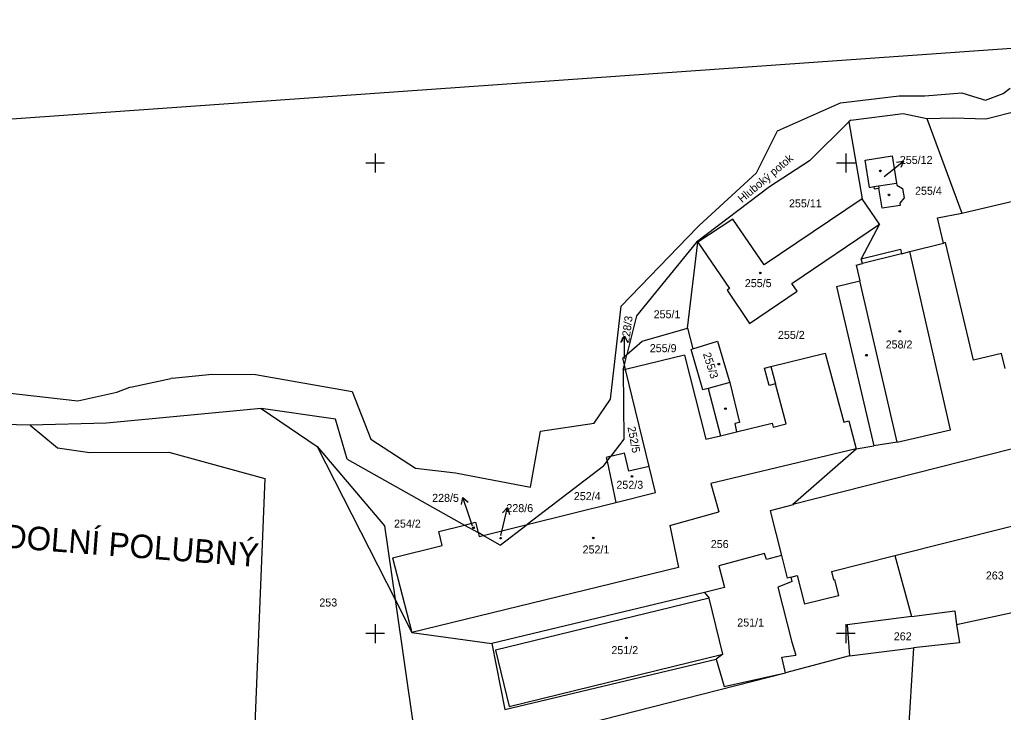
# Model space of a CAD drawing. Extents: x -670359 to -668019, y -978807 to -976674.
# Drawn here: x -669575.5 to -669366.6, y -977116.7 to -976969.5 of the extents above; entities that cross this region are included whole.
import ezdxf

# ---------------------------------------------------------------- set-up
doc = ezdxf.new("R2010")
doc.units = 0
for name, color, linetype in [('Hranice kat_území', 7, 'Continuous'), ('Hranice parcel', 7, 'Continuous'), ('Parcelní čísla', 7, 'Continuous'), ('Pop  PČ popisy', 7, 'Continuous'), ('SO 11-10-01', 7, 'Continuous'), ('Vnitřní kresba', 7, 'Continuous'), ('Značky budov', 7, 'Continuous'), ('Značky kultur', 7, 'Continuous'), ('čtvercová síť', 7, 'Continuous')]:
    doc.layers.add(name, color=color, linetype=linetype)

msp = doc.modelspace()

# ---------------------------------------------------------------- linework, layer by layer
at = {"layer": 'Defpoints'}
msp.add_line((-669278.09, -976969.54), (-669697.04, -976999.11), dxfattribs=at)
at = {"layer": 'Hranice kat_území'}
for points in [[(-669383.24, -976985.74), (-669375.35, -976985.08)], [(-669375.35, -976985.08), (-669372.93, -976985.84)], [(-669370.32, -976986.66), (-669366.61, -976985.24)], [(-669366.61, -976985.24), (-669365.09, -976984.06)], [(-669414.53, -976993.17), (-669401.13, -976987.24)], [(-669401.13, -976987.24), (-669388.7, -976985.73)], [(-669388.7, -976985.73), (-669383.24, -976985.74)], [(-669372.93, -976985.84), (-669370.32, -976986.66)], [(-669418.98, -977002.09), (-669414.53, -976993.17)], [(-669431.16, -977013.24), (-669418.98, -977002.09)], [(-669447.74, -977030.42), (-669431.53, -977013.62)], [(-669431.53, -977013.62), (-669431.16, -977013.24)], [(-669450, -977050.14), (-669447.74, -977030.42)], [(-669551.59, -977047.54), (-669543.38, -977045.77)], [(-669543.12, -977045.72), (-669543.38, -977045.77)], [(-669543.12, -977045.72), (-669534.58, -977044.84)], [(-669534.58, -977044.84), (-669525.37, -977044.9)], [(-669525.37, -977044.9), (-669504.89, -977048.55)], [(-669554.86, -977048.71), (-669552.1, -977047.65)], [(-669552.1, -977047.65), (-669551.59, -977047.54)], [(-669578.74, -977048.77), (-669563.12, -977050.54)], [(-669563.12, -977050.54), (-669554.86, -977048.71)], [(-669504.89, -977048.55), (-669500.91, -977058.64)], [(-669453.46, -977055.29), (-669450, -977050.14)], [(-669464.85, -977056.99), (-669453.46, -977055.29)], [(-669500.91, -977058.64), (-669491.39, -977064.86)], [(-669466.98, -977068.84), (-669464.85, -977056.99)], [(-669491.39, -977064.86), (-669482.95, -977065.82)], [(-669482.95, -977065.82), (-669466.98, -977068.84)]]:
    msp.add_lwpolyline(points, dxfattribs=at)
at = {"layer": 'Hranice parcel'}
for points in [[(-669398.99, -976990.92), (-669387.84, -976989.47)], [(-669387.84, -976989.47), (-669382.81, -976990.56)], [(-669370.26, -976990.58), (-669363.59, -976988.89)], [(-669407.72, -976999.55), (-669399.36, -976991.28)], [(-669398.99, -976990.92), (-669399.36, -976991.28)], [(-669399.36, -976991.28), (-669396.52, -977007.58)], [(-669382.81, -976990.56), (-669377.15, -976990.43)], [(-669382.81, -976990.56), (-669375.35, -977010.62)], [(-669377.15, -976990.43), (-669370.26, -976990.58)], [(-669407.72, -976999.55), (-669416.25, -977005.08)], [(-669395.01, -977005.17), (-669395.94, -976999.41), (-669390.17, -976998.48), (-669389.26, -977004.25)], [(-669375.35, -977010.62), (-669338.45, -977001.93)], [(-669389.26, -977004.25), (-669389.19, -977004.72)], [(-669416.25, -977005.08), (-669431.7, -977016.79)], [(-669395.01, -977005.17), (-669394.06, -977005.02)], [(-669394.06, -977005.02), (-669393.98, -977005.51), (-669393, -977005.35)], [(-669389.19, -977004.72), (-669387.97, -977005.42), (-669387.64, -977007.41), (-669388.58, -977008.51), (-669388.5, -977009.05), (-669392.31, -977009.62), (-669393, -977005.35)], [(-669396.52, -977007.58), (-669417.33, -977021.64)], [(-669392.85, -977013.01), (-669396.52, -977007.58)], [(-669380.54, -977011.61), (-669375.35, -977010.62)], [(-669424.02, -977011.91), (-669431.42, -977016.79)], [(-669417.33, -977021.64), (-669424.02, -977011.91)], [(-669379.29, -977017.02), (-669380.54, -977011.61)], [(-669411.46, -977025.59), (-669392.85, -977013.01)], [(-669392.85, -977013.01), (-669396.73, -977020.39)], [(-669431.7, -977016.79), (-669444.5, -977032.45)], [(-669433.62, -977035.07), (-669431.42, -977016.79)], [(-669431.7, -977016.79), (-669431.42, -977016.79)], [(-669431.42, -977016.79), (-669424.75, -977026.65)], [(-669386.42, -977018.82), (-669379.29, -977017.02)], [(-669378.87, -977016.91), (-669379.29, -977017.02)], [(-669372.89, -977041.92), (-669378.87, -977016.91)], [(-669396.73, -977020.39), (-669388.44, -977018.29)], [(-669388.44, -977018.29), (-669388.19, -977019.26)], [(-669388.19, -977019.26), (-669386.42, -977018.82)], [(-669377.79, -977056.66), (-669386.42, -977018.82)], [(-669396.48, -977021.36), (-669396.73, -977020.39)], [(-669397.84, -977021.7), (-669396.48, -977021.36)], [(-669397.84, -977021.7), (-669397.06, -977025.06)], [(-669402, -977026.22), (-669397.06, -977025.06)], [(-669424.75, -977026.65), (-669425.25, -977026.99)], [(-669425.25, -977026.99), (-669420.46, -977034.08)], [(-669420.46, -977034.08), (-669410.34, -977027.24)], [(-669410.34, -977027.24), (-669411.46, -977025.59)], [(-669402, -977026.22), (-669394.09, -977060.1)], [(-669444.5, -977032.45), (-669446.51, -977040.7)], [(-669443.28, -977037.86), (-669433.62, -977035.07)], [(-669433.62, -977035.07), (-669432.49, -977039.48)], [(-669446.51, -977040.7), (-669443.28, -977037.86)], [(-669432.49, -977039.48), (-669427.3, -977037.82)], [(-669427.3, -977037.82), (-669424.8, -977046.18)], [(-669432.87, -977039.6), (-669432.49, -977039.48)], [(-669430.4, -977048.22), (-669432.87, -977039.6)], [(-669447.38, -977041.47), (-669446.51, -977040.7)], [(-669447.04, -977042.9), (-669447.38, -977041.47)], [(-669447.04, -977042.9), (-669446.51, -977040.7)], [(-669434.29, -977040.86), (-669446.81, -977043.86)], [(-669434.29, -977040.86), (-669429.75, -977058.7)], [(-669415.92, -977043.26), (-669404.38, -977040.39)], [(-669404.38, -977040.39), (-669400.43, -977055.09)], [(-669366.93, -977040.49), (-669372.89, -977041.92)], [(-669366.18, -977043.64), (-669366.93, -977040.49)], [(-669447.3, -977043.97), (-669447.04, -977042.9)], [(-669447.3, -977043.97), (-669446.81, -977043.86)], [(-669447.3, -977043.97), (-669447.2, -977058.7)], [(-669441.81, -977064.46), (-669446.81, -977043.86)], [(-669417.28, -977043.62), (-669415.92, -977043.26)], [(-669416.3, -977047.29), (-669417.28, -977043.62)], [(-669424.8, -977046.18), (-669424.68, -977046.61)], [(-669429.25, -977047.9), (-669430.4, -977048.22)], [(-669429.25, -977047.9), (-669426.64, -977057.95)], [(-669424.68, -977046.61), (-669422.59, -977055.11)], [(-669414.95, -977046.93), (-669416.3, -977047.29)], [(-669412.69, -977055.44), (-669414.95, -977046.93)], [(-669524.19, -977052.18), (-669557.04, -977055.26)], [(-669508.4, -977054.4), (-669524.19, -977052.18)], [(-669524.19, -977052.18), (-669512.31, -977060.26)], [(-669573.27, -977055.67), (-669619.98, -977054.59)], [(-669505.9, -977062.9), (-669508.4, -977054.4)], [(-669411.24, -977072.45), (-669333.62, -977052.81)], [(-669557.04, -977055.26), (-669573.27, -977055.67)], [(-669573.27, -977055.67), (-669567.49, -977060.51)], [(-669422.59, -977055.11), (-669423.62, -977055.37)], [(-669423.62, -977055.37), (-669423.26, -977057.13)], [(-669423.26, -977057.13), (-669415.65, -977055.28)], [(-669415.65, -977055.28), (-669415.45, -977056.1)], [(-669415.45, -977056.1), (-669412.69, -977055.44)], [(-669400.43, -977055.09), (-669399.37, -977054.81)], [(-669399.37, -977054.81), (-669397.79, -977060.7)], [(-669389.08, -977059.29), (-669377.79, -977056.66)], [(-669447.2, -977058.7), (-669449.93, -977062.31)], [(-669429.75, -977058.7), (-669426.64, -977057.95)], [(-669426.64, -977057.95), (-669423.26, -977057.13)], [(-669567.49, -977060.51), (-669560.61, -977061.51)], [(-669512.31, -977060.26), (-669495.77, -977092.76)], [(-669397.79, -977060.7), (-669428.7, -977068.08)], [(-669411.24, -977072.45), (-669397.79, -977060.7)], [(-669397.79, -977060.7), (-669394.09, -977060.1)], [(-669389.08, -977059.29), (-669394.09, -977060.1)], [(-669560.61, -977061.51), (-669543.81, -977061.41)], [(-669543.81, -977061.41), (-669523.39, -977067.04)], [(-669505.9, -977062.9), (-669481, -977076.92)], [(-669450.74, -977063.38), (-669449.93, -977062.31)], [(-669449.93, -977062.31), (-669447.03, -977061.61)], [(-669446.09, -977065.49), (-669447.03, -977061.61)], [(-669451.51, -977064.38), (-669467.68, -977076.8)], [(-669451.51, -977064.38), (-669450.74, -977063.38)], [(-669450.74, -977063.38), (-669448.9, -977072.13)], [(-669441.81, -977064.46), (-669446.09, -977065.49)], [(-669440.46, -977070.03), (-669441.81, -977064.46)], [(-669523.39, -977067.04), (-669525.65, -977122.76)], [(-669428.7, -977068.08), (-669426.99, -977074.14)], [(-669448.9, -977072.13), (-669440.46, -977070.03)], [(-669389.6, -977083.42), (-669341.17, -977071.24)], [(-669467.68, -977076.8), (-669448.9, -977072.13)], [(-669411.19, -977072.65), (-669416.11, -977073.89)], [(-669411.24, -977072.45), (-669411.19, -977072.65)], [(-669437.4, -977077.05), (-669426.99, -977074.14)], [(-669416.11, -977073.89), (-669413.71, -977083.42)], [(-669486.48, -977078.28), (-669481, -977076.92)], [(-669481, -977076.92), (-669478.67, -977076.34)], [(-669481, -977076.92), (-669478.12, -977078.54)], [(-669478.67, -977076.34), (-669478.12, -977078.54)], [(-669477.06, -977079.14), (-669467.68, -977076.8)], [(-669473.4, -977081.2), (-669467.68, -977076.8)], [(-669437.4, -977077.05), (-669435.56, -977085.94)], [(-669485.73, -977081.29), (-669486.48, -977078.28)], [(-669477.06, -977079.14), (-669478.12, -977078.54)], [(-669473.4, -977081.2), (-669477.06, -977079.14)], [(-669496.31, -977083.92), (-669485.73, -977081.29)], [(-669417.26, -977082.95), (-669427.01, -977085.57)], [(-669416.86, -977084.23), (-669417.26, -977082.95)], [(-669413.71, -977083.42), (-669416.86, -977084.23)], [(-669413.71, -977083.42), (-669412.51, -977088.2)], [(-669403.06, -977086.8), (-669389.6, -977083.42)], [(-669389.6, -977083.42), (-669386.08, -977096.35)], [(-669496.31, -977083.92), (-669492.19, -977099.78)], [(-669435.56, -977085.94), (-669492.19, -977099.78)], [(-669427.01, -977085.57), (-669425.78, -977090.2)], [(-669411.61, -977087.97), (-669412.51, -977088.2)], [(-669411.61, -977087.97), (-669410.33, -977087.65)], [(-669411.39, -977088.91), (-669411.61, -977087.97)], [(-669410.33, -977087.65), (-669408.79, -977093.76)], [(-669403.06, -977086.8), (-669402.62, -977088.55)], [(-669411.39, -977088.91), (-669414.43, -977090.13)], [(-669414.43, -977090.13), (-669411.48, -977101.78)], [(-669402.62, -977088.55), (-669402.43, -977088.5)], [(-669402.43, -977088.5), (-669401.56, -977091.94)], [(-669430.01, -977091.26), (-669475.22, -977102.08)], [(-669425.78, -977090.2), (-669430.01, -977091.26)], [(-669430.01, -977091.26), (-669429.04, -977092.43)], [(-669401.56, -977091.94), (-669408.79, -977093.76)], [(-669495.77, -977092.76), (-669492.19, -977099.78)], [(-669426.11, -977104.37), (-669429.04, -977092.43)], [(-669376.48, -977098.05), (-669352.25, -977092.79)], [(-669386.08, -977096.35), (-669399.75, -977098.11)], [(-669386.08, -977096.35), (-669376.89, -977095.18)], [(-669376.89, -977095.18), (-669376.48, -977098.05)], [(-669399.75, -977098.11), (-669399.23, -977104.74)], [(-669376.48, -977098.05), (-669375.9, -977101.96)], [(-669492.19, -977099.78), (-669475.22, -977102.08)], [(-669475.22, -977102.08), (-669472.42, -977116.13)], [(-669411.48, -977101.78), (-669410.67, -977104.57)], [(-669375.9, -977101.96), (-669385.65, -977102.98)], [(-669426.11, -977104.37), (-669427.54, -977105.39)], [(-669413.63, -977104.99), (-669410.67, -977104.57)], [(-669399.23, -977104.74), (-669385.65, -977102.98)], [(-669385.65, -977102.98), (-669386.82, -977122.57)], [(-669472.42, -977116.13), (-669427.54, -977105.39)], [(-669427.54, -977105.39), (-669425.83, -977111.21)], [(-669412.81, -977108.34), (-669413.63, -977104.99)], [(-669425.83, -977111.21), (-669412.81, -977108.34)]]:
    msp.add_lwpolyline(points, dxfattribs=at)
at = {"layer": 'Parcelní čísla'}
for p, q in [((-669389.25, -976999.8), (-669387.77, -976999.57)), ((-669391.87, -977002.85), (-669390.89, -977002.07)), ((-669447.8, -977038.1), (-669447.05, -977036.8)), ((-669447.05, -977041.56), (-669447.05, -977040.8)), ((-669481.64, -977072.53), (-669481.34, -977071.06)), ((-669472.92, -977074.3), (-669471.89, -977073.21)), ((-669479.29, -977077.18), (-669480.07, -977074.85)), ((-669473.3, -977079.17), (-669472.81, -977077.1))]:
    msp.add_line(p, q, dxfattribs=at)
for points in [[(-669390.89, -977002.07), (-669387.77, -976999.57), (-669388.31, -977000.97)], [(-669447.05, -977040.8), (-669447.05, -977036.8), (-669446.3, -977038.1)], [(-669480.07, -977074.85), (-669481.34, -977071.06), (-669480.21, -977072.05)], [(-669472.81, -977077.1), (-669471.89, -977073.21), (-669471.46, -977074.65)]]:
    msp.add_lwpolyline(points, dxfattribs=at)
at = {"layer": 'Vnitřní kresba'}
for points in [[(-669393.08, -977004.86), (-669389.26, -977004.25)], [(-669394.06, -977005.02), (-669393.08, -977004.86)], [(-669393.08, -977004.86), (-669393, -977005.35)], [(-669388.19, -977019.26), (-669396.48, -977021.36)], [(-669389.08, -977059.29), (-669397.06, -977025.06)], [(-669446.81, -977043.86), (-669447.04, -977042.9)], [(-669415.92, -977043.26), (-669414.95, -977046.93)], [(-669424.68, -977046.61), (-669429.25, -977047.9)], [(-669512.31, -977060.26), (-669498.02, -977077.11)], [(-669449.93, -977062.31), (-669450.92, -977062.55)], [(-669450.92, -977062.55), (-669450.74, -977063.38)], [(-669498.02, -977077.11), (-669495.77, -977092.76)], [(-669478.12, -977078.54), (-669477.92, -977079.35)], [(-669477.92, -977079.35), (-669477.06, -977079.14)], [(-669495.77, -977092.76), (-669491.86, -977119.87)], [(-669429.04, -977092.43), (-669474.43, -977103.52)], [(-669474.43, -977103.52), (-669471.5, -977115.51)], [(-669471.5, -977115.51), (-669426.11, -977104.37)], [(-669399.23, -977104.74), (-669412.81, -977108.34)], [(-669483.62, -977126.35), (-669412.81, -977108.34)]]:
    msp.add_lwpolyline(points, dxfattribs=at)
at = {"layer": 'Značky budov'}
for centre in [(-669392.68, -977001.66), (-669418.19, -977023.36), (-669388.56, -977035.75), (-669427, -977042.73), (-669445.42, -977066.6), (-669453.65, -977079.67), (-669446.61, -977100.91)]:
    msp.add_circle(centre, 0.175, dxfattribs=at)
at = {"layer": 'Značky kultur'}
for centre in [(-669392.68, -977001.66), (-669390.86, -977006.76), (-669418.19, -977023.36), (-669388.56, -977035.75), (-669395.64, -977040.83), (-669427, -977042.73), (-669425.58, -977052.21), (-669445.42, -977066.6), (-669479.11, -977077.51), (-669473.33, -977079.71), (-669453.65, -977079.67), (-669446.61, -977100.91)]:
    msp.add_circle(centre, 0.175, dxfattribs=at)
at = {"layer": 'čtvercová síť'}
for p, q in [((-669500, -976998), (-669500, -977002)), ((-669400, -976998), (-669400, -977002)), ((-669498, -977000), (-669502, -977000)), ((-669498, -977000), (-669502, -977000)), ((-669398, -977000), (-669402, -977000)), ((-669398, -977000), (-669402, -977000)), ((-669500, -977098), (-669500, -977102)), ((-669400, -977098), (-669400, -977102)), ((-669498, -977100), (-669502, -977100)), ((-669498, -977100), (-669502, -977100)), ((-669398, -977100), (-669402, -977100)), ((-669398, -977100), (-669402, -977100))]:
    msp.add_line(p, q, dxfattribs=at)

# ---------------------------------------------------------------- texts
at = {"layer": 'Parcelní čísla'}
for s, height, p in [('255/12', 1.7, (-669388.55, -977000.19)), ('255/12', 0.1, (-669391.87, -977002.85)), ('255/4', 1.7, (-669385.32, -977006.75)), ('255/11', 1.7, (-669412.09, -977009.42)), ('255/5', 1.7, (-669421.47, -977026.37)), ('255/1', 1.7, (-669440.84, -977032.99)), ('255/2', 1.7, (-669414.44, -977037.37)), ('258/2', 1.7, (-669391.56, -977039.4)), ('255/9', 1.7, (-669441.66, -977040.19)), ('228/3', 0.1, (-669447.05, -977041.56)), ('252/3', 1.7, (-669448.75, -977069.22)), ('228/5', 1.7, (-669487.88, -977072)), ('252/4', 1.7, (-669457.79, -977071.63)), ('228/6', 1.7, (-669472.12, -977074.18)), ('254/2', 1.7, (-669495.98, -977077.47)), ('228/5', 0.1, (-669479.29, -977077.18)), ('228/6', 0.1, (-669473.3, -977079.17)), ('252/1', 1.7, (-669455.93, -977082.96)), ('256', 1.7, (-669428.7, -977081.81)), ('263', 1.7, (-669370.28, -977088.49)), ('253', 1.7, (-669511.84, -977094.23)), ('251/1', 1.7, (-669423.08, -977098.48)), ('262', 1.7, (-669389.83, -977101.42)), ('251/2', 1.7, (-669449.81, -977104.35))]:
    msp.add_text(s, height=height, dxfattribs=at).set_placement(p)
for s, rotation, p in [('228/3', 82.3739, (-669446.04, -977038.24)), ('255/3', 287.6844, (-669430.4, -977040.55)), ('252/5', 280.7912, (-669446.4, -977056.13))]:
    msp.add_text(s, height=1.7, rotation=rotation, dxfattribs=at).set_placement(p)
at = {"layer": 'Pop  PČ popisy'}
msp.add_text('Hluboký potok', height=1.7, rotation=40.144, dxfattribs=at).set_placement((-669422.06, -977008.55))
at = {"layer": 'SO 11-10-01'}
msp.add_text('dopr. DOLNÍ POLUBNÝ', height=5, rotation=355.6391, dxfattribs=at).set_placement((-669596.04, -977080.42))

doc.saveas('drawing.dxf')
